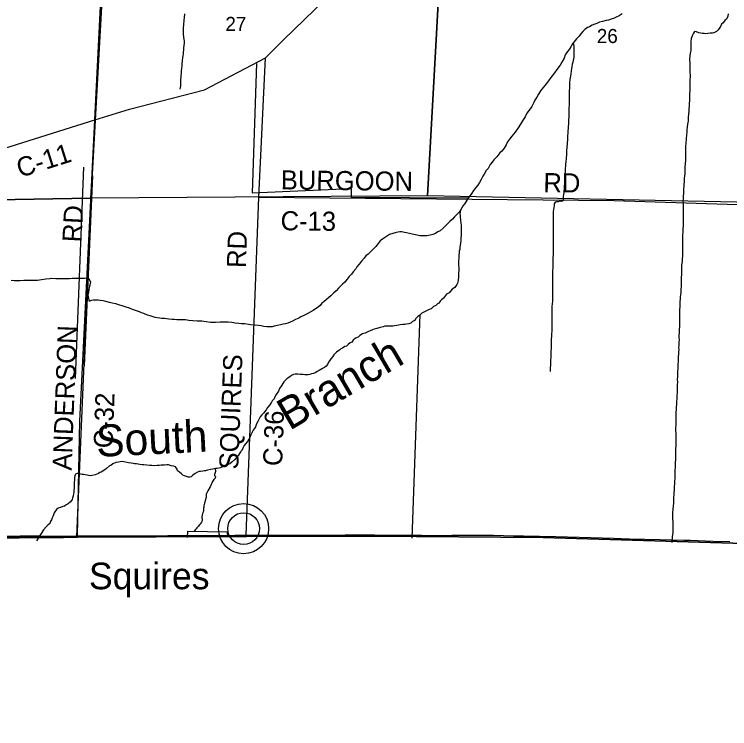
# Model space of a CAD drawing. Extents: x 1588073 to 2013523, y 1090242 to 1357120.
# Drawn here: x 1730620 to 1741838, y 1183841 to 1195034 of the extents above; entities that cross this region are included whole.
import ezdxf

# ---------------------------------------------------------------- set-up
doc = ezdxf.new("R2010")
doc.units = 0
for name, color, linetype in [('GM_X_Adjacent_County', 7, 'Continuous'), ('GM_X_County', 7, 'Continuous'), ('GM_X_County_Road', 7, 'Continuous'), ('GM_X_County_Road_Text', 7, 'Continuous'), ('GM_X_Major_River', 7, 'Continuous'), ('GM_X_Major_River_Text', 7, 'Continuous'), ('GM_X_Minor_River', 7, 'Continuous'), ('GM_X_Section', 7, 'Continuous'), ('GM_X_Section_Text', 7, 'Continuous'), ('GM_X_Township', 7, 'Continuous'), ('GM_X_Unincorporated', 7, 'Continuous'), ('GM_X_Unincorporated_Location', 7, 'Continuous'), ('GM_X_Unincorporated_Text', 7, 'Continuous')]:
    doc.layers.add(name, color=color, linetype=linetype)

msp = doc.modelspace()

# ---------------------------------------------------------------- linework, layer by layer
at = {"layer": 'GM_X_Adjacent_County'}
msp.add_lwpolyline([(1715330, 1181501), (1715395, 1185244), (1715459, 1186693), (1718286, 1186687), (1723611, 1186748), (1724750, 1186765), (1730001, 1186827), (1731389, 1186838), (1731609, 1186841), (1734077, 1186854), (1734258, 1186854), (1736260, 1186860), (1738911, 1186836), (1742235, 1186736), (1744864, 1186602), (1744883, 1186601), (1747540, 1186457), (1752834, 1186185), (1753019, 1186176), (1755657, 1186096)], dxfattribs=at)
at = {"layer": 'GM_X_County'}
msp.add_lwpolyline([(1755657, 1186096), (1753019, 1186176), (1752834, 1186185), (1747540, 1186457), (1744883, 1186601), (1744864, 1186602), (1742235, 1186736), (1738911, 1186836), (1736260, 1186860), (1734258, 1186854), (1734077, 1186854), (1731609, 1186841), (1731389, 1186838), (1730001, 1186827)], dxfattribs=at)
at = {"layer": 'GM_X_County_Road'}
for points in [[(1734559, 1194355), (1734845, 1194640), (1735974, 1195735), (1736446, 1196195), (1736628, 1196317), (1736890, 1196426), (1737147, 1196477), (1737316, 1196517), (1737643, 1196668), (1738281, 1197011), (1738934, 1197416), (1739375, 1197693), (1740909, 1198665), (1741934, 1199929), (1742987, 1200806), (1745014, 1202504)], [(1731881, 1193383), (1732080, 1197365), (1732239, 1200054), (1732296, 1201376), (1732296, 1201378)], [(1715637, 1192069), (1718472, 1191977), (1718522, 1191976), (1721114, 1191948), (1723812, 1191997), (1725486, 1192024), (1726457, 1192040), (1727615, 1192040), (1727841, 1192095), (1729604, 1192665), (1731881, 1193383), (1732427, 1193546), (1733604, 1193849), (1734559, 1194355)], [(1734453, 1192167), (1734559, 1194355)], [(1731609, 1186861), (1731649, 1188662), (1731881, 1193383)], [(1734254, 1186873), (1734453, 1192167)], [(1734453, 1192167), (1740028, 1192117), (1742442, 1192041), (1744637, 1191965), (1745152, 1191940), (1746821, 1191847), (1747822, 1191789)], [(1734077, 1186871), (1734182, 1186872), (1734241, 1186873), (1734254, 1186873)], [(1734254, 1186873), (1734395, 1186873), (1734756, 1186873), (1735084, 1186875), (1735806, 1186878), (1736266, 1186877), (1736515, 1186875), (1736676, 1186874), (1736837, 1186872), (1737011, 1186871), (1737204, 1186869), (1737332, 1186869), (1737480, 1186871), (1737828, 1186871), (1737923, 1186872), (1738133, 1186871), (1738448, 1186864), (1738602, 1186862), (1739111, 1186851), (1739662, 1186838), (1740017, 1186827), (1740266, 1186818), (1740748, 1186806), (1740935, 1186801), (1741119, 1186796), (1741224, 1186793), (1741575, 1186781), (1741841, 1186772)], [(1730211, 1186857), (1730710, 1186861), (1731025, 1186862), (1731153, 1186860), (1731294, 1186858), (1731383, 1186859), (1731586, 1186861), (1731609, 1186861)], [(1731609, 1186861), (1731983, 1186861), (1732167, 1186863), (1732364, 1186863), (1732544, 1186864), (1733027, 1186867), (1733312, 1186869), (1733457, 1186869), (1733486, 1186870), (1733529, 1186870), (1733585, 1186870), (1733621, 1186869), (1733640, 1186869), (1733768, 1186869), (1733798, 1186869), (1733863, 1186870), (1733939, 1186870), (1733995, 1186870), (1734077, 1186871)]]:
    msp.add_lwpolyline(points, dxfattribs=at)
at = {"layer": 'GM_X_Major_River'}
for points in [[(1740152, 1195041), (1740104, 1195013), (1740058, 1194990), (1740014, 1194970), (1739978, 1194956), (1739936, 1194944), (1739898, 1194936), (1739842, 1194924), (1739798, 1194910), (1739754, 1194893), (1739722, 1194881), (1739680, 1194865), (1739640, 1194839), (1739606, 1194829), (1739566, 1194799), (1739534, 1194766), (1739500, 1194726), (1739476, 1194694), (1739434, 1194648), (1739374, 1194571), (1739348, 1194527), (1739318, 1194485), (1739294, 1194453), (1739260, 1194399), (1739242, 1194348), (1739205, 1194284), (1739179, 1194240), (1739127, 1194168), (1739091, 1194117), (1739053, 1194071), (1739017, 1194021), (1738983, 1193971), (1738939, 1193919), (1738913, 1193886), (1738873, 1193834), (1738837, 1193782), (1738811, 1193736), (1738782, 1193687)], [(1738782, 1193687), (1738768, 1193655), (1738734, 1193591), (1738694, 1193535), (1738656, 1193485), (1738632, 1193430), (1738590, 1193364), (1738558, 1193314), (1738518, 1193256), (1738474, 1193189), (1738419, 1193127), (1738383, 1193079), (1738355, 1193035), (1738331, 1192990), (1738301, 1192936), (1738267, 1192892), (1738235, 1192862), (1738185, 1192801), (1738139, 1192755), (1738111, 1192717), (1738083, 1192681), (1738049, 1192621), (1738021, 1192588), (1737988, 1192528), (1737966, 1192496), (1737938, 1192448), (1737912, 1192400), (1737888, 1192359), (1737856, 1192321), (1737820, 1192273), (1737792, 1192233), (1737766, 1192197), (1737744, 1192165), (1737714, 1192122), (1737682, 1192072), (1737658, 1192038), (1737637, 1192002), (1737617, 1191968)], [(1737617, 1191968), (1737605, 1191909), (1737609, 1191881), (1737613, 1191859), (1737617, 1191807), (1737623, 1191759), (1737625, 1191737), (1737627, 1191673), (1737628, 1191567), (1737624, 1191534), (1737624, 1191490), (1737614, 1191448), (1737608, 1191380), (1737604, 1191352), (1737598, 1191322), (1737596, 1191298), (1737590, 1191258), (1737589, 1191210), (1737585, 1191175), (1737585, 1191141), (1737587, 1191107), (1737589, 1191059), (1737589, 1191017), (1737587, 1190987), (1737587, 1190943), (1737583, 1190913), (1737580, 1190875), (1737574, 1190834), (1737560, 1190800), (1737530, 1190754), (1737486, 1190726), (1737438, 1190672), (1737398, 1190652), (1737352, 1190589), (1737316, 1190563), (1737298, 1190541), (1737278, 1190509), (1737254, 1190497), (1737230, 1190473), (1737192, 1190454), (1737158, 1190420), (1737126, 1190410), (1737082, 1190390), (1737012, 1190354), (1736976, 1190317), (1736948, 1190297), (1736912, 1190261), (1736900, 1190237), (1736866, 1190219), (1736836, 1190197), (1736804, 1190183), (1736772, 1190178), (1736742, 1190172), (1736710, 1190172), (1736672, 1190170), (1736646, 1190164), (1736616, 1190160), (1736580, 1190152), (1736554, 1190150), (1736486, 1190150), (1736432, 1190147), (1736402, 1190139), (1736358, 1190127), (1736306, 1190109), (1736264, 1190101), (1736236, 1190091), (1736200, 1190077), (1736172, 1190062), (1736122, 1190040), (1736082, 1190026), (1736038, 1190004), (1736010, 1189978), (1735968, 1189958), (1735932, 1189931), (1735910, 1189899), (1735884, 1189885), (1735854, 1189861), (1735828, 1189837), (1735802, 1189827), (1735766, 1189805), (1735742, 1189791), (1735720, 1189770), (1735694, 1189756), (1735672, 1189742), (1735652, 1189718), (1735630, 1189700), (1735614, 1189674), (1735584, 1189634), (1735562, 1189606), (1735544, 1189583), (1735532, 1189549), (1735508, 1189521), (1735484, 1189503), (1735454, 1189483), (1735424, 1189467), (1735400, 1189453), (1735370, 1189439), (1735348, 1189422), (1735310, 1189408), (1735280, 1189400)], [(1735280, 1189400), (1735252, 1189390), (1735228, 1189388), (1735174, 1189388), (1735148, 1189390), (1735126, 1189392), (1735104, 1189392), (1735066, 1189396), (1735044, 1189398), (1735022, 1189397), (1734998, 1189393), (1734976, 1189381), (1734944, 1189361), (1734922, 1189345), (1734894, 1189321), (1734870, 1189303), (1734848, 1189275), (1734832, 1189248), (1734816, 1189224), (1734780, 1189170), (1734762, 1189130), (1734728, 1189076), (1734704, 1189042), (1734692, 1189009), (1734665, 1188979), (1734655, 1188957), (1734629, 1188915), (1734591, 1188875), (1734571, 1188835), (1734525, 1188784), (1734499, 1188758), (1734475, 1188730), (1734461, 1188698), (1734447, 1188676), (1734437, 1188652), (1734419, 1188618), (1734401, 1188573), (1734379, 1188541), (1734365, 1188519), (1734355, 1188497), (1734327, 1188445), (1734308, 1188395), (1734274, 1188341), (1734246, 1188304), (1734226, 1188278), (1734206, 1188248), (1734188, 1188200), (1734164, 1188178), (1734136, 1188128), (1734102, 1188089), (1734076, 1188059), (1734028, 1188017), (1734000, 1187993), (1733974, 1187981), (1733930, 1187965), (1733902, 1187954), (1733876, 1187940), (1733846, 1187930), (1733800, 1187920), (1733772, 1187916), (1733734, 1187908), (1733694, 1187902), (1733650, 1187892), (1733620, 1187883), (1733598, 1187881), (1733574, 1187877), (1733540, 1187873), (1733518, 1187869), (1733490, 1187863), (1733454, 1187839), (1733420, 1187811), (1733394, 1187789), (1733370, 1187782), (1733344, 1187782), (1733318, 1187790), (1733286, 1187804), (1733262, 1187812), (1733240, 1187832), (1733209, 1187862), (1733181, 1187882), (1733171, 1187910), (1733145, 1187942), (1733119, 1187954), (1733079, 1187960), (1733039, 1187974), (1733009, 1187974), (1732975, 1187970), (1732925, 1187968), (1732889, 1187964), (1732859, 1187963), (1732825, 1187961), (1732777, 1187963), (1732747, 1187963), (1732700, 1187969), (1732650, 1187973), (1732622, 1187975), (1732590, 1187981), (1732560, 1187987), (1732536, 1187989), (1732506, 1187993), (1732482, 1187994)], [(1732482, 1187994), (1732450, 1188000), (1732412, 1188008), (1732362, 1188016), (1732310, 1188026), (1732278, 1188022), (1732252, 1188016), (1732214, 1188010), (1732162, 1187990), (1732134, 1187967), (1732110, 1187959), (1732066, 1187919), (1732038, 1187899), (1731984, 1187863), (1731962, 1187855), (1731940, 1187841), (1731914, 1187830), (1731888, 1187818), (1731842, 1187808), (1731810, 1187802), (1731784, 1187806), (1731762, 1187814), (1731733, 1187820), (1731707, 1187822), (1731683, 1187826), (1731661, 1187830), (1731633, 1187838), (1731603, 1187840), (1731581, 1187829), (1731571, 1187801), (1731565, 1187775), (1731561, 1187737), (1731560, 1187705), (1731560, 1187655), (1731556, 1187611), (1731554, 1187571), (1731552, 1187543), (1731546, 1187521), (1731540, 1187490), (1731534, 1187454), (1731528, 1187430), (1731502, 1187398), (1731462, 1187366), (1731434, 1187348), (1731408, 1187328), (1731378, 1187324), (1731346, 1187309), (1731308, 1187299), (1731280, 1187275), (1731246, 1187225), (1731228, 1187175), (1731211, 1187147), (1731201, 1187114), (1731183, 1187082), (1731177, 1187056), (1731145, 1187030), (1731119, 1187004), (1731075, 1186958), (1730969, 1186787)]]:
    msp.add_lwpolyline(points, dxfattribs=at)
at = {"layer": 'GM_X_Minor_River'}
for p, q in [((1734416, 1194264), (1734349, 1192235)), ((1731578, 1189326), (1731712, 1192640)), ((1731847, 1192504), (1731713, 1189529)), ((1734349, 1192235), (1735904, 1192303)), ((1735904, 1192303), (1735904, 1192303)), ((1735904, 1192303), (1735904, 1192168)), ((1734349, 1192235), (1734349, 1192235)), ((1735904, 1192168), (1735904, 1192168)), ((1735904, 1192168), (1737741, 1192160)), ((1736857, 1186825), (1736983, 1190330)), ((1733337, 1186838), (1733338, 1186938)), ((1733338, 1186938), (1733338, 1186938)), ((1733338, 1186938), (1733957, 1186927)), ((1733957, 1186927), (1733957, 1186927)), ((1733957, 1186927), (1733960, 1186843))]:
    msp.add_line(p, q, dxfattribs=at)
for points in [[(1733288, 1195044), (1733282, 1194987), (1733278, 1194945), (1733276, 1194917), (1733274, 1194895), (1733272, 1194863), (1733270, 1194829), (1733268, 1194799), (1733266, 1194751), (1733267, 1194723), (1733275, 1194677), (1733279, 1194642), (1733283, 1194620), (1733281, 1194582), (1733279, 1194546), (1733275, 1194510), (1733271, 1194472), (1733269, 1194440), (1733265, 1194414), (1733261, 1194386), (1733258, 1194356), (1733252, 1194305), (1733246, 1194261), (1733246, 1194229), (1733242, 1194187), (1733238, 1194149), (1733234, 1194117), (1733232, 1194073), (1733230, 1194047), (1733228, 1194017), (1733227, 1193981), (1733225, 1193958), (1733225, 1193936), (1733223, 1193914), (1733219, 1193890), (1733217, 1193862)], [(1741816, 1195043), (1741806, 1195003), (1741800, 1194981), (1741790, 1194959), (1741764, 1194935), (1741735, 1194901), (1741711, 1194879), (1741695, 1194841), (1741673, 1194810), (1741653, 1194788), (1741633, 1194764), (1741591, 1194746), (1741567, 1194740), (1741531, 1194738), (1741493, 1194732), (1741465, 1194730), (1741437, 1194732), (1741410, 1194736), (1741386, 1194737), (1741356, 1194743), (1741318, 1194759), (1741288, 1194763), (1741272, 1194741), (1741256, 1194709), (1741234, 1194657), (1741229, 1194605), (1741229, 1194526), (1741227, 1194468), (1741225, 1194444), (1741215, 1194392), (1741213, 1194368), (1741209, 1194346), (1741210, 1194248), (1741212, 1194224), (1741214, 1194176), (1741214, 1194121), (1741216, 1194081), (1741216, 1194053), (1741214, 1194015), (1741214, 1193967), (1741212, 1193935), (1741213, 1193899), (1741211, 1193869), (1741211, 1193833), (1741209, 1193788), (1741209, 1193756), (1741207, 1193730), (1741205, 1193696), (1741201, 1193624), (1741201, 1193592), (1741199, 1193562), (1741197, 1193536), (1741196, 1193514), (1741192, 1193474), (1741188, 1193419), (1741186, 1193385), (1741184, 1193361), (1741180, 1193339), (1741178, 1193315), (1741172, 1193265), (1741166, 1193227), (1741166, 1193193), (1741159, 1193141), (1741157, 1193090), (1741155, 1193060), (1741151, 1193032), (1741149, 1193006), (1741147, 1192976), (1741147, 1192954), (1741145, 1192932), (1741143, 1192904), (1741143, 1192798), (1741142, 1192766), (1741142, 1192736), (1741140, 1192707), (1741138, 1192683), (1741136, 1192657), (1741134, 1192609)], [(1739385, 1194586), (1739394, 1194537), (1739394, 1194471), (1739392, 1194423), (1739392, 1194391), (1739391, 1194361), (1739389, 1194335), (1739385, 1194313), (1739377, 1194283), (1739369, 1194251), (1739363, 1194214), (1739357, 1194184), (1739351, 1194146), (1739345, 1194102), (1739339, 1194066), (1739337, 1194044), (1739331, 1194006), (1739328, 1193966), (1739328, 1193932), (1739326, 1193900), (1739324, 1193873), (1739322, 1193841), (1739320, 1193805), (1739318, 1193767), (1739319, 1193603), (1739317, 1193577), (1739317, 1193517), (1739315, 1193472), (1739313, 1193424), (1739311, 1193384), (1739309, 1193338), (1739309, 1193310), (1739307, 1193282), (1739304, 1193246), (1739300, 1193208), (1739300, 1193178), (1739296, 1193125), (1739294, 1193091), (1739292, 1193061), (1739290, 1193027), (1739290, 1192989), (1739286, 1192963), (1739278, 1192887), (1739277, 1192847), (1739273, 1192770), (1739267, 1192730), (1739265, 1192682), (1739263, 1192660), (1739259, 1192618), (1739257, 1192566), (1739255, 1192530), (1739252, 1192492), (1739248, 1192456), (1739248, 1192415), (1739246, 1192377), (1739244, 1192343), (1739242, 1192307), (1739238, 1192265), (1739236, 1192237), (1739232, 1192211), (1739228, 1192181), (1739226, 1192133), (1739221, 1192111), (1739199, 1192102), (1739172, 1192108), (1739150, 1192098), (1739124, 1192094), (1739100, 1192092), (1739084, 1192064), (1739083, 1192040), (1739079, 1192006), (1739075, 1191974), (1739071, 1191944), (1739069, 1191912), (1739069, 1191875), (1739067, 1191843), (1739067, 1191749), (1739069, 1191691), (1739072, 1191649), (1739072, 1191571), (1739072, 1191527), (1739072, 1191490), (1739070, 1191436), (1739068, 1191392), (1739069, 1191300), (1739067, 1191258), (1739065, 1191222), (1739063, 1191182), (1739063, 1191061), (1739061, 1191019), (1739061, 1190975), (1739060, 1190935), (1739060, 1190893), (1739060, 1190849), (1739058, 1190809), (1739060, 1190773), (1739060, 1190646), (1739058, 1190610), (1739057, 1190538), (1739055, 1190496), (1739051, 1190454)], [(1741134, 1192609), (1741134, 1192571), (1741132, 1192535), (1741128, 1192501), (1741126, 1192467), (1741124, 1192439), (1741124, 1192415), (1741121, 1192366), (1741119, 1192336), (1741115, 1192306), (1741111, 1192246), (1741111, 1192222), (1741109, 1192198), (1741109, 1192172), (1741107, 1192144), (1741105, 1192110), (1741107, 1192068), (1741108, 1192001), (1741110, 1191965), (1741110, 1191821), (1741108, 1191771), (1741106, 1191717), (1741104, 1191677), (1741103, 1191632), (1741099, 1191570), (1741099, 1191548), (1741097, 1191524), (1741098, 1191284), (1741096, 1191245), (1741094, 1191205), (1741092, 1191167), (1741084, 1191099), (1741084, 1191067), (1741082, 1191039), (1741082, 1191013), (1741080, 1190985), (1741080, 1190951), (1741079, 1190917), (1741079, 1190856), (1741077, 1190816), (1741077, 1190794), (1741075, 1190766), (1741073, 1190734), (1741073, 1190702), (1741071, 1190676), (1741067, 1190638), (1741063, 1190610), (1741061, 1190580), (1741058, 1190523), (1741054, 1190481), (1741054, 1190445), (1741052, 1190409), (1741052, 1190383), (1741050, 1190345), (1741050, 1190197), (1741049, 1190160), (1741049, 1190132), (1741047, 1190108), (1741045, 1190086), (1741045, 1190062), (1741043, 1190038), (1741041, 1190010), (1741041, 1189976), (1741043, 1189936), (1741041, 1189902), (1741039, 1189870), (1741039, 1189842), (1741037, 1189820), (1741038, 1189775), (1741036, 1189745), (1741034, 1189709), (1741032, 1189675), (1741032, 1189645), (1741030, 1189617), (1741028, 1189593), (1741024, 1189551), (1741024, 1189513), (1741022, 1189483), (1741020, 1189444), (1741019, 1189408), (1741017, 1189356), (1741015, 1189316), (1741017, 1189266), (1741015, 1189236), (1741015, 1189160), (1741013, 1189122), (1741010, 1189041), (1741008, 1189007), (1741004, 1188969), (1741002, 1188943), (1741002, 1188917), (1741000, 1188889), (1740998, 1188863), (1740994, 1188775), (1740994, 1188745), (1740992, 1188704), (1740991, 1188652), (1740991, 1188628), (1740991, 1188588), (1740989, 1188566), (1740989, 1188516)], [(1737617, 1191968), (1737595, 1191935), (1737555, 1191893), (1737521, 1191861)], [(1737521, 1191861), (1737489, 1191825), (1737447, 1191789), (1737415, 1191752), (1737379, 1191718), (1737345, 1191686), (1737295, 1191644), (1737261, 1191626), (1737223, 1191600), (1737183, 1191587), (1737139, 1191575), (1737091, 1191565), (1737043, 1191561), (1736981, 1191565), (1736913, 1191577), (1736860, 1191590), (1736816, 1191598), (1736772, 1191608), (1736738, 1191618), (1736698, 1191624), (1736666, 1191624), (1736610, 1191618), (1736554, 1191600), (1736504, 1191587), (1736472, 1191561), (1736438, 1191541), (1736392, 1191509), (1736358, 1191487), (1736324, 1191443), (1736288, 1191398), (1736258, 1191364), (1736212, 1191316), (1736168, 1191278), (1736134, 1191248), (1736108, 1191211), (1736065, 1191169), (1736029, 1191117), (1735993, 1191079), (1735973, 1191045), (1735935, 1191000), (1735905, 1190964), (1735873, 1190924), (1735837, 1190884), (1735801, 1190839), (1735765, 1190807), (1735737, 1190775), (1735703, 1190741), (1735667, 1190703), (1735627, 1190667), (1735585, 1190624), (1735551, 1190598), (1735513, 1190568), (1735475, 1190532), (1735443, 1190506), (1735417, 1190473), (1735386, 1190445), (1735342, 1190419), (1735306, 1190391), (1735260, 1190365), (1735214, 1190340), (1735180, 1190324)], [(1731796, 1190536), (1731780, 1190636), (1731786, 1190678), (1731791, 1190718), (1731799, 1190760), (1731807, 1190798), (1731817, 1190840), (1731801, 1190874), (1731765, 1190902), (1731719, 1190896), (1731685, 1190894), (1731529, 1190893), (1731483, 1190889), (1731432, 1190889), (1731396, 1190891), (1731356, 1190891), (1731320, 1190889), (1731272, 1190891), (1731210, 1190893), (1731178, 1190888), (1731112, 1190884), (1731048, 1190874), (1730982, 1190866), (1730876, 1190866), (1730836, 1190863), (1730804, 1190863), (1730770, 1190863), (1730710, 1190861), (1730625, 1190861), (1730569, 1190863)], [(1735180, 1190324), (1735148, 1190312), (1735114, 1190296), (1735080, 1190276), (1735028, 1190252), (1734980, 1190228), (1734946, 1190209), (1734907, 1190193), (1734873, 1190183), (1734837, 1190179), (1734793, 1190171), (1734745, 1190161), (1734693, 1190146), (1734661, 1190140), (1734625, 1190138), (1734581, 1190138), (1734531, 1190142), (1734489, 1190154), (1734451, 1190156), (1734383, 1190162), (1734323, 1190170), (1734291, 1190173), (1734233, 1190183), (1734182, 1190187), (1734138, 1190191), (1734084, 1190197), (1734032, 1190205), (1733972, 1190209), (1733916, 1190210), (1733850, 1190210), (1733776, 1190208), (1733696, 1190208), (1733630, 1190216), (1733559, 1190225), (1733485, 1190229), (1733421, 1190231), (1733357, 1190237), (1733305, 1190245), (1733253, 1190247), (1733209, 1190247), (1733167, 1190248), (1733127, 1190250), (1733093, 1190252), (1733041, 1190260), (1733007, 1190262), (1732974, 1190268), (1732934, 1190268), (1732900, 1190272), (1732858, 1190278), (1732826, 1190286), (1732748, 1190311), (1732708, 1190323), (1732652, 1190345), (1732616, 1190357), (1732584, 1190375), (1732537, 1190387), (1732505, 1190399), (1732471, 1190411), (1732427, 1190429), (1732373, 1190445), (1732313, 1190465), (1732273, 1190478), (1732211, 1190496), (1732153, 1190508), (1732113, 1190518), (1732054, 1190536), (1732014, 1190546), (1731968, 1190552), (1731934, 1190554), (1731894, 1190554), (1731860, 1190556), (1731826, 1190549), (1731803, 1190539)], [(1739051, 1190454), (1739051, 1190339), (1739049, 1190297), (1739047, 1190257), (1739048, 1190155), (1739046, 1190107), (1739046, 1190071), (1739044, 1190026), (1739042, 1189988), (1739040, 1189948), (1739040, 1189868), (1739039, 1189822), (1739035, 1189728), (1739031, 1189657), (1739029, 1189615), (1739029, 1189567), (1739027, 1189535), (1739025, 1189497), (1739024, 1189467), (1739020, 1189439), (1739021, 1189438)], [(1740989, 1188516), (1740991, 1188462), (1740993, 1188426), (1740993, 1188354), (1740992, 1188305), (1740992, 1188263), (1740990, 1188237), (1740990, 1188119), (1740988, 1188085), (1740986, 1188049), (1740984, 1188023), (1740984, 1187997), (1740981, 1187962), (1740981, 1187930), (1740977, 1187898), (1740977, 1187858), (1740975, 1187818), (1740975, 1187760), (1740973, 1187722), (1740971, 1187700), (1740971, 1187674), (1740969, 1187642), (1740967, 1187615), (1740966, 1187573), (1740964, 1187545), (1740962, 1187519), (1740960, 1187495), (1740958, 1187473), (1740958, 1187435), (1740954, 1187407), (1740954, 1187377), (1740950, 1187335), (1740946, 1187275), (1740942, 1187228), (1740943, 1187172), (1740943, 1187150), (1740943, 1187122), (1740945, 1187086), (1740945, 1186962), (1740947, 1186936), (1740945, 1186912), (1740938, 1186855), (1740928, 1186760), (1740928, 1186758)], [(1733770, 1187916), (1733777, 1187872), (1733760, 1187824), (1733760, 1187810), (1733775, 1187790), (1733767, 1187768), (1733750, 1187746), (1733738, 1187730), (1733727, 1187715), (1733715, 1187687), (1733708, 1187669), (1733689, 1187629), (1733654, 1187566), (1733633, 1187525), (1733628, 1187509), (1733628, 1187485), (1733627, 1187469), (1733625, 1187451), (1733616, 1187427), (1733603, 1187373), (1733596, 1187355), (1733594, 1187333), (1733589, 1187313), (1733587, 1187297), (1733586, 1187273), (1733584, 1187259), (1733583, 1187233), (1733573, 1187211), (1733564, 1187185), (1733558, 1187162), (1733559, 1187147), (1733565, 1187129), (1733564, 1187111), (1733562, 1187089), (1733556, 1187075), (1733545, 1187062), (1733535, 1187042), (1733520, 1187030), (1733506, 1187016), (1733496, 1187003), (1733483, 1186987), (1733469, 1186975), (1733457, 1186958), (1733444, 1186942), (1733441, 1186938)]]:
    msp.add_lwpolyline(points, dxfattribs=at)
at = {"layer": 'GM_X_Section'}
for points in [[(1732111, 1197411), (1737390, 1197470), (1737098, 1192188), (1731817, 1192153)], [(1737390, 1197470), (1742767, 1197353), (1742457, 1192082), (1737098, 1192188)], [(1726754, 1197322), (1732111, 1197411), (1731817, 1192153), (1726471, 1192058)], [(1726471, 1192058), (1731817, 1192153), (1731594, 1186855), (1731374, 1186853), (1726222, 1186791)]]:
    msp.add_lwpolyline(points, close=True, dxfattribs=at)
at = {"layer": 'GM_X_Township'}
msp.add_lwpolyline([(1748292, 1218179), (1748310, 1212997), (1748351, 1207513), (1748289, 1202425), (1748226, 1199734), (1748071, 1195710), (1748047, 1195257), (1747861, 1191787), (1747540, 1186457), (1744883, 1186601), (1744864, 1186602), (1742235, 1186736), (1738911, 1186836), (1736260, 1186860), (1734258, 1186854), (1734077, 1186854), (1731609, 1186841), (1731389, 1186838), (1730001, 1186827)], dxfattribs=at)
at = {"layer": 'GM_X_Unincorporated'}
for radius in [393, 249]:
    msp.add_circle((1734215, 1186976), radius, dxfattribs=at)
at = {"layer": 'GM_X_Unincorporated_Location'}
msp.add_line((1734215, 1186976), (1734215, 1186976), dxfattribs=at)

# ---------------------------------------------------------------- texts
at = {"layer": 'GM_X_County_Road_Text'}
for s, rotation, p in [('C-11', 17.4563, (1730710, 1192472)), ('BURGOON', 359.3045, (1734797, 1192291)), ('RD', 359.5063, (1738915, 1192247)), ('RD', 87.0388, (1731672, 1191457)), ('C-13', 359.3136, (1734794, 1191651)), ('RD', 88.0243, (1734251, 1191056)), ('ANDERSON', 87.851, (1731518, 1187883)), ('SQUIRES', 87.8544, (1734131, 1187898)), ('C-32', 87.9927, (1732162, 1188231)), ('C-36', 87.9435, (1734819, 1187952))]:
    msp.add_text(s, height=300, rotation=rotation, dxfattribs=at).set_placement(p)
at = {"layer": 'GM_X_Major_River_Text'}
for s, rotation, p in [('Branch', 30.3828, (1734935, 1188505)), ('South', 2.7638, (1731913, 1188099))]:
    msp.add_text(s, height=500.3, rotation=rotation, dxfattribs=at).set_placement(p)
at = {"layer": 'GM_X_Section_Text'}
for s, p in [('27', (1733929, 1194773)), ('26', (1739754, 1194584))]:
    msp.add_text(s, height=221, rotation=0, dxfattribs=at).set_placement(p)
at = {"layer": 'GM_X_Unincorporated_Text'}
msp.add_text('Squires', height=417, rotation=0, dxfattribs=at).set_placement((1731790, 1186026))

doc.saveas('drawing.dxf')
